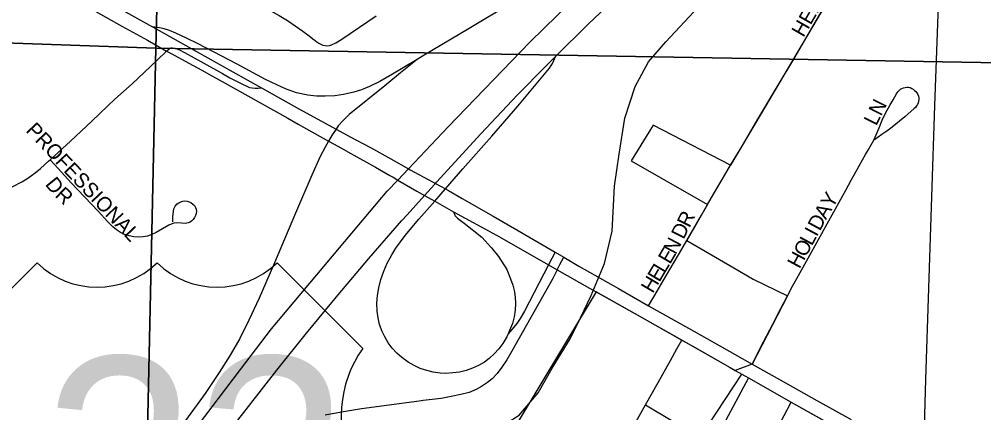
# Model space of a CAD drawing. Extents: x 1443599 to 1910620, y 1028088 to 1361369.
# Drawn here: x 1664980 to 1668244, y 1294458 to 1295790 of the extents above; entities that cross this region are included whole.
import ezdxf

# ---------------------------------------------------------------- set-up
doc = ezdxf.new("R2010")
doc.units = 0
for name, color, linetype in [('GM_X_City_Street', 7, 'Continuous'), ('GM_X_City_Street_Text', 7, 'Continuous'), ('GM_X_Corporation', 7, 'Continuous'), ('GM_X_Interchange_Ramps', 7, 'Continuous'), ('GM_X_Interstate_Route', 7, 'Continuous'), ('GM_X_Minor_River', 7, 'Continuous'), ('GM_X_Section', 7, 'Continuous'), ('GM_X_Township_Subdivision', 7, 'Continuous'), ('GM_X_Township_Subdivision_Text', 7, 'Continuous'), ('GM_X_US_Route', 7, 'Continuous'), ('GM_X_US_Shield', 7, 'Continuous')]:
    doc.layers.add(name, color=color, linetype=linetype)

msp = doc.modelspace()

# ---------------------------------------------------------------- linework, layer by layer
at = {"layer": 'GM_X_City_Street'}
for points in [[(1665743.6, 1295865.6), (1665809.3, 1295831.3), (1665859.6, 1295803.1), (1665887.8, 1295785.9), (1665939.7, 1295750.2), (1665960.7, 1295733.9), (1665973.3, 1295724.2), (1665981.3, 1295717.9), (1665987.3, 1295713.2), (1665993.8, 1295709), (1666000.7, 1295705.5), (1666007.8, 1295702.8), (1666015.1, 1295701.1), (1666022.4, 1295700.5), (1666029.7, 1295701.2), (1666036.9, 1295703.2), (1666051, 1295709.8), (1666071.7, 1295722.6), (1666187.9, 1295801.6)], [(1665478.5, 1295682.4), (1665487, 1295689.6), (1665490.5, 1295691.7), (1665494.7, 1295693.2), (1665499.2, 1295693.4), (1665507, 1295692), (1665513.6, 1295689.5), (1665522, 1295686.1), (1665539.8, 1295676.9), (1665605.1, 1295641.1), (1665667.8, 1295606.5), (1665693.2, 1295592), (1665711.2, 1295582.4), (1665733.1, 1295571.6), (1665752.4, 1295562.1), (1665759.8, 1295559.3), (1665768.2, 1295557.3), (1665778.7, 1295556.3), (1665788.5, 1295556.7), (1665799.4, 1295557.8)], [(1665084.2, 1295314.1), (1665153.2, 1295377.4), (1665225.2, 1295444.5), (1665279.6, 1295496.9), (1665303.8, 1295519.2), (1665362.5, 1295571.9), (1665403.2, 1295609.7), (1665447.9, 1295652.9), (1665478.5, 1295682.4)], [(1664880.7, 1295185.9), (1664916.9, 1295203), (1664957.8, 1295223.4), (1664989.3, 1295240.1), (1665005.8, 1295249.9), (1665021.6, 1295260.7), (1665034.3, 1295270.3), (1665051.6, 1295284.7), (1665080.7, 1295310.9), (1665084.2, 1295314.1)], [(1665500.1, 1295104.3), (1665500.3, 1295121.5), (1665502.4, 1295140), (1665503.6, 1295148.3), (1665507.6, 1295156.7), (1665514, 1295164.6), (1665519.9, 1295168.7), (1665526.6, 1295171.9), (1665533.7, 1295174.1), (1665541, 1295174.9), (1665548.1, 1295174.4), (1665554.7, 1295172.3), (1665561.2, 1295169.3), (1665567.4, 1295164.1), (1665572.6, 1295159.1), (1665576.5, 1295153.1), (1665578.9, 1295146.5), (1665579.8, 1295139.6), (1665579, 1295132.6), (1665576.5, 1295125.8), (1665573, 1295119.1), (1665568.6, 1295112.6), (1665563.8, 1295107.4), (1665558, 1295103.2), (1665551.4, 1295100.5), (1665542.5, 1295098.7), (1665528.7, 1295099.8), (1665511.7, 1295100.4), (1665502.8, 1295099.3), (1665494, 1295096.8), (1665486.1, 1295093), (1665443.4, 1295068.4), (1665429, 1295061.4), (1665414.1, 1295056), (1665406.6, 1295054.2), (1665399, 1295053.3), (1665383, 1295052.6), (1665367.3, 1295053.6), (1665351.8, 1295056.8), (1665336.8, 1295061.7), (1665322.4, 1295068.4), (1665309.1, 1295076.8), (1665296.8, 1295086.9), (1665279.6, 1295104), (1665246.6, 1295140.6), (1665156.2, 1295236.1), (1665111.7, 1295284.3), (1665084.2, 1295314.1)], [(1667110.1, 1294820.1), (1667127.5, 1294849.9), (1667162.6, 1294909.8), (1667193.1, 1294961.8), (1667214.1, 1294997.8), (1667239.2, 1295041)]]:
    msp.add_lwpolyline(points, dxfattribs=at)
at = {"layer": 'GM_X_Corporation'}
for points in [[(1668264.1, 1297253.7), (1668131.9, 1297080), (1668131.9, 1296942.6), (1668137.2, 1296275.2), (1667960.4, 1295965.8), (1667818.4, 1296022), (1667710, 1295841.6), (1667487.5, 1295465.1), (1667387.4, 1295296), (1667125.1, 1295431.3), (1667051.3, 1295311.2), (1667309.8, 1295162.7), (1667239.2, 1295041), (1667398.2, 1294948.9), (1667464, 1294910), (1667580.2, 1294853.7), (1667460.5, 1294622.5), (1667403.3, 1294601.3), (1667222.7, 1294703.7), (1666933, 1294867.4), (1666645.2, 1294388.4)], [(1666559, 1293517.5), (1667099.9, 1294484.9), (1667283.9, 1294373.9), (1667425.9, 1294588.5), (1667448.5, 1294575.7), (1667327.2, 1294350.1)], [(1667473.7, 1294268.4), (1667592.1, 1294493.8), (1667771.5, 1294393.1)]]:
    msp.add_lwpolyline(points, dxfattribs=at)
at = {"layer": 'GM_X_Interchange_Ramps'}
for points in [[(1666646.4, 1295844), (1666502.6, 1295758.6), (1666344.6, 1295664.9), (1666326.6, 1295654), (1666243.5, 1295603.7), (1666200.6, 1295579.6), (1666165.2, 1295562.2), (1666137.8, 1295551.3), (1666112.9, 1295543.1), (1666077.7, 1295535.2), (1666048.5, 1295531.3), (1666015.7, 1295529.3), (1665986.2, 1295530.1), (1665956.8, 1295533), (1665918.3, 1295541.3), (1665881.2, 1295554.4), (1665851.3, 1295567.7), (1665813, 1295586.4), (1665717.6, 1295637.9), (1665637.7, 1295679.3), (1665583, 1295707.7), (1665545.8, 1295726.1), (1665510.1, 1295743.2), (1665488.3, 1295752.2), (1665470.3, 1295757.9), (1665454.9, 1295760.9), (1665431, 1295764.1)], [(1666450.1, 1295138.4), (1666452, 1295132.8), (1666453.9, 1295127.2), (1666455.6, 1295124.2), (1666458.3, 1295121.3), (1666463.7, 1295116.4), (1666485.6, 1295099.3), (1666545.8, 1295051.7), (1666578.5, 1295016.6), (1666602.3, 1294986.5), (1666629.9, 1294942.7), (1666642.5, 1294911.5), (1666650.3, 1294889.8), (1666655.9, 1294867.5), (1666658.6, 1294848), (1666659.5, 1294828.3), (1666658.3, 1294805.4), (1666654.6, 1294782.8), (1666648.8, 1294760.5), (1666639.6, 1294735.9), (1666634.5, 1294725.2), (1666629.6, 1294715.2), (1666616.3, 1294692.5), (1666602.6, 1294674), (1666587.3, 1294656.8), (1666570.3, 1294641.4), (1666554.6, 1294629.5), (1666534.7, 1294618.1), (1666513.8, 1294608.6), (1666492, 1294601.2), (1666469.6, 1294595.7), (1666446.9, 1294592.5), (1666423.9, 1294591.2), (1666404.2, 1294592), (1666381.4, 1294595.1), (1666359.1, 1294600.4), (1666337.3, 1294607.7), (1666316.4, 1294617.3), (1666296.4, 1294628.7), (1666275.3, 1294644.3), (1666258.2, 1294659.7), (1666242.6, 1294676.6), (1666228.9, 1294695), (1666216.9, 1294714.6), (1666208.4, 1294732.4), (1666199.4, 1294757.1), (1666194.2, 1294779.4), (1666191, 1294802.2), (1666190.4, 1294828.3), (1666192.3, 1294854.6), (1666196.6, 1294880.5), (1666203.8, 1294909.1), (1666213.6, 1294937), (1666225.5, 1294964.1), (1666241.1, 1294992.9), (1666255, 1295015.3), (1666286.2, 1295057.5), (1666332.6, 1295112.9), (1666386.1, 1295174.1), (1666422.3, 1295215.6), (1666481.7, 1295283.6), (1666579.5, 1295394.3), (1666667.3, 1295495.6), (1666774.2, 1295624.6), (1666780.4, 1295633.5), (1666784.2, 1295640.6), (1666789, 1295650.6), (1666794.3, 1295664)], [(1666326.6, 1295654), (1666270.4, 1295608.2), (1666217.1, 1295564.9), (1666097.1, 1295467.5), (1666075.8, 1295447.3), (1666059.9, 1295429), (1666052.2, 1295417.8)], [(1666793.2, 1295001.6), (1666781.9, 1294979.7), (1666771.2, 1294958.7), (1666755.3, 1294927.7), (1666689.5, 1294801.9), (1666674.9, 1294776.9), (1666663.8, 1294759.8), (1666654, 1294747.5), (1666634.5, 1294725.2)], [(1666800.8, 1294941.9), (1666810, 1294959.4), (1666823, 1294984.1)]]:
    msp.add_lwpolyline(points, dxfattribs=at)
at = {"layer": 'GM_X_Interstate_Route'}
for points in [[(1665143.1, 1293832.3), (1665728.5, 1294604.5), (1665833.8, 1294741.8), (1666064, 1295016.3), (1666225.6, 1295207.5), (1666261.6, 1295245.7), (1666297.6, 1295283.8), (1666431.4, 1295425.7), (1666708.2, 1295712.6), (1667171.8, 1296165.6), (1667288.4, 1296276.6), (1667421.8, 1296403.2), (1667489.1, 1296466), (1667508, 1296483.5), (1667591.3, 1296563.5), (1667808, 1296769.4), (1668017.2, 1296969), (1668131.9, 1297080), (1668273.5, 1297221.4)], [(1666391.8, 1295238.1), (1666542.4, 1295402.4), (1666666.4, 1295533.9), (1666762.8, 1295632.7), (1666794.3, 1295664), (1666905.5, 1295773.4), (1666945.7, 1295812.2), (1667069.7, 1295929.5), (1667119.6, 1295977), (1667175.8, 1296032.1), (1667314.5, 1296162.7), (1667433.8, 1296275.4), (1667673.3, 1296504.6), (1667839.8, 1296663.1), (1667894.6, 1296714.9), (1668084.1, 1296896.7), (1668131.9, 1296942.6)], [(1666292.9, 1295128.2), (1666351.6, 1295193.5), (1666384.8, 1295230.5), (1666388.3, 1295234.4), (1666391.8, 1295238.1)], [(1665351.8, 1293954.5), (1665573.7, 1294243.9), (1665660.1, 1294355.5), (1665852, 1294601.4), (1665952.5, 1294727.1), (1666058.8, 1294856.6), (1666162.8, 1294979.5), (1666275, 1295108.3), (1666292.9, 1295128.2)]]:
    msp.add_lwpolyline(points, dxfattribs=at)
at = {"layer": 'GM_X_Minor_River'}
for points in [[(1668231.9, 1299919.6), (1668194, 1298845.6), (1668148, 1297437.1), (1668122.9, 1296730), (1668077.1, 1295497.9), (1668047.2, 1294570.4), (1667992.6, 1292663.3), (1667961.7, 1291513.4), (1667938.1, 1290163.1), (1667918.4, 1289105.3), (1667901.8, 1287829), (1667895.8, 1286755), (1667898.9, 1286232), (1667886.7, 1284837.5), (1667879.2, 1283186.4), (1667872.3, 1282350.9)], [(1666528.2, 1294330.9), (1666592.9, 1294400.2), (1666671.4, 1294449.3), (1666736.2, 1294524.7), (1666783.1, 1294608.3), (1666844.2, 1294707.7), (1666879.1, 1294779.4), (1666916, 1294855.1), (1666961.2, 1294962.8), (1666986.6, 1295072.7), (1666994.5, 1295224.9), (1667009.9, 1295332.9), (1667029.4, 1295454.9), (1667064.7, 1295562.7), (1667109.7, 1295646.3), (1667168.4, 1295713.7), (1667627.5, 1296207), (1668122.9, 1296730)]]:
    msp.add_lwpolyline(points, dxfattribs=at)
at = {"layer": 'GM_X_Section'}
for points in [[(1667029.9, 1300636.6), (1668213.5, 1300608.4), (1670886.1, 1300535.1), (1670832.3, 1295599), (1665442.5, 1295692.2), (1665502.2, 1298064.8), (1665538.3, 1300676.2)], [(1663830.6, 1298079.7), (1665502.2, 1298064.8), (1665442.5, 1295692.2), (1664574.3, 1295722.4), (1663442.9, 1298082.9)], [(1665442.5, 1295692.2), (1665325.3, 1290300.7), (1659972.3, 1290315.2), (1660038.3, 1292903.7), (1664833.2, 1295167.5), (1664574.3, 1295722.4)], [(1665442.5, 1295692.2), (1670832.3, 1295599), (1670687.1, 1290213.8), (1665325.3, 1290300.7)]]:
    msp.add_lwpolyline(points, close=True, dxfattribs=at)
at = {"layer": 'GM_X_Township_Subdivision'}
for points in [[(1667387.3, 1295296), (1667422.9, 1295355.2), (1667479.4, 1295451.5), (1667555.5, 1295578.2), (1667597.6, 1295648.7), (1667710.1, 1295841.6), (1667768.9, 1295939.7), (1667790.9, 1295976.3), (1667818.4, 1296022)], [(1667858.6, 1295356.9), (1667863.6, 1295365.4), (1667867.9, 1295373), (1667872.2, 1295380.9), (1667877, 1295391.2), (1667889.8, 1295422.9), (1667900.2, 1295448.3), (1667911.9, 1295471.6), (1667927.5, 1295500.2), (1667937.2, 1295517.4), (1667948.6, 1295537), (1667953.9, 1295544.8), (1667957.8, 1295549.3), (1667962.2, 1295553.2), (1667967, 1295556.1), (1667972.3, 1295558.1), (1667978.1, 1295559.5), (1667983.9, 1295560), (1667989.6, 1295559.8), (1667995.1, 1295558.5), (1668000.3, 1295556.1), (1668005.4, 1295553.1), (1668010.1, 1295549.3), (1668014.3, 1295545), (1668018.1, 1295540.4), (1668020.9, 1295535.4), (1668023, 1295530.1), (1668024.3, 1295524.5), (1668024.5, 1295518.8), (1668023.7, 1295513.1), (1668022.2, 1295507.4), (1668019.8, 1295501.9), (1668016.7, 1295496.6), (1668013.1, 1295491.7), (1668008.9, 1295487.5), (1667976.5, 1295460.1), (1667928.3, 1295420.5), (1667912.2, 1295408.6), (1667899.7, 1295399.4), (1667873.9, 1295382.2)], [(1667580.3, 1294853.7), (1667597.1, 1294886.8), (1667611.2, 1294912.6), (1667649.7, 1294981.3), (1667719.5, 1295107.9), (1667777, 1295211.3), (1667796, 1295245.6), (1667805.9, 1295263.7), (1667821, 1295291.7), (1667833.4, 1295314.1), (1667843.6, 1295331.9), (1667855.8, 1295352.2), (1667858.6, 1295356.9)], [(1667309.8, 1295162.7), (1667329.5, 1295198.1), (1667366.9, 1295260.8), (1667387.3, 1295296)], [(1667239.2, 1295041), (1667259.8, 1295076.4), (1667288.8, 1295126.4), (1667309.8, 1295162.7)], [(1667460.5, 1294622.5), (1667499.1, 1294697.8), (1667530, 1294758.1), (1667557.1, 1294810.2), (1667580.3, 1294853.7)], [(1667099.9, 1294484.9), (1667142.3, 1294560.7), (1667184, 1294635.1), (1667206, 1294674.1), (1667222.7, 1294703.7)], [(1666559, 1293517.5), (1666610.2, 1293608.7), (1666686, 1293743), (1666756.2, 1293869.2), (1666878.5, 1294086.5), (1666936.2, 1294189.6), (1667012.4, 1294327.3), (1667053.3, 1294402.2), (1667099.9, 1294484.9)]]:
    msp.add_lwpolyline(points, dxfattribs=at)
at = {"layer": 'GM_X_US_Route'}
for points in [[(1664327.8, 1296341.4), (1664394.1, 1296310.7), (1664437, 1296290.4), (1664556.6, 1296230.1), (1664679.5, 1296168.2), (1664787.8, 1296113.7), (1664871.9, 1296070), (1664897.2, 1296056.7), (1664930.9, 1296038.9), (1665021.4, 1295990.1), (1665118.5, 1295936.7), (1665212.7, 1295885.2), (1665308.9, 1295832.3), (1665431, 1295764.1), (1665453.2, 1295751.7), (1665580.2, 1295680.4), (1665703.3, 1295612.2), (1665799.4, 1295557.8), (1665925.7, 1295486.5), (1666052.2, 1295417.8)], [(1664990, 1295953.8), (1665034.7, 1295929.3), (1665172.7, 1295853.1), (1665218.6, 1295827.5), (1665327.8, 1295767.1), (1665413.7, 1295718.8), (1665456.5, 1295694.4), (1665478.5, 1295682.4), (1665496.8, 1295672.4), (1665554.5, 1295641.2), (1665597.6, 1295617.4), (1665623.7, 1295603.4), (1665666.5, 1295579), (1665888.6, 1295454.6)], [(1665888.6, 1295454.6), (1665924.4, 1295434.5), (1666026.3, 1295376.9)], [(1666052.2, 1295417.8), (1666039.2, 1295398.8), (1666026.3, 1295376.9), (1666014.9, 1295357.4), (1665998, 1295325.4), (1665970.1, 1295262.3), (1665918.6, 1295141.5), (1665840.2, 1294957.1), (1665791.7, 1294845.7), (1665757.4, 1294771.1), (1665726.2, 1294709.6), (1665693.7, 1294652.5), (1665657, 1294594.1), (1665609, 1294523.5), (1665534.1, 1294419.6), (1665410.7, 1294249.4), (1665284.4, 1294078), (1665245.9, 1294016.1), (1665194.5, 1293935.3), (1665172, 1293898.5), (1665156.5, 1293870.8), (1665149.3, 1293855.9), (1665145.8, 1293845.3), (1665143.1, 1293832.3)], [(1666052.2, 1295417.8), (1666100.5, 1295392.3), (1666168.9, 1295356.2), (1666237.4, 1295317.4), (1666297.6, 1295283.8), (1666303.4, 1295280.6), (1666378.4, 1295239.8), (1666388.3, 1295234.4), (1666422.3, 1295215.6), (1666433, 1295209.7), (1666478.5, 1295183.5), (1666583.8, 1295122.9), (1666663.7, 1295077.3), (1666793.2, 1295001.6), (1666823, 1294984.1), (1666873.5, 1294954.6), (1667007.5, 1294878), (1667110.1, 1294820.1), (1667245, 1294744.1), (1667351.2, 1294684.9), (1667460.5, 1294622.5), (1667555.6, 1294568.8), (1667678.7, 1294499.8), (1667795.1, 1294434.4)], [(1666026.3, 1295376.9), (1666045.4, 1295366.8), (1666068, 1295355), (1666102.4, 1295335.5), (1666185.8, 1295289.4), (1666234.3, 1295261.5)], [(1666234.3, 1295261.5), (1666245.7, 1295254.9), (1666261.6, 1295245.7), (1666325.8, 1295208.5)], [(1666325.8, 1295208.5), (1666351.6, 1295193.5), (1666386.1, 1295174.1), (1666433.9, 1295147.3), (1666450.1, 1295138.4), (1666595.3, 1295058.9), (1666755.3, 1294967.7), (1666771.2, 1294958.7), (1666800.8, 1294941.9)], [(1666800.8, 1294941.9), (1666785.4, 1294912.6), (1666647, 1294665.9), (1666630.1, 1294637.2), (1666613.6, 1294611.8), (1666596.9, 1294590.2), (1666580.1, 1294573.1), (1666564.2, 1294559.8), (1666544.2, 1294546.2), (1666526, 1294536.3), (1666502.2, 1294526.3), (1666474.5, 1294519.3), (1666442, 1294512.5), (1666408.1, 1294506.4), (1666346.5, 1294498.8), (1666333.5, 1294497.2), (1666138.2, 1294471), (1666070.1, 1294460.3), (1666015.5, 1294449.2)], [(1666800.8, 1294941.9), (1666909.6, 1294880.1), (1666933, 1294867.4)], [(1666933, 1294867.4), (1667089.4, 1294779)], [(1667089.4, 1294779), (1667222.7, 1294703.7), (1667267.3, 1294678.4), (1667384.2, 1294612.5), (1667403.3, 1294601.3)], [(1667403.3, 1294601.3), (1667448.5, 1294575.7)], [(1667448.5, 1294575.7), (1667592.1, 1294493.8)], [(1667592.1, 1294493.8), (1667765.3, 1294396.6), (1667771.5, 1294393.1), (1667827.9, 1294361.7), (1668004.9, 1294260.8), (1668052.8, 1294234)]]:
    msp.add_lwpolyline(points, dxfattribs=at)
at = {"layer": 'GM_X_US_Shield'}
for p, q in [((1665040.3, 1294965.9), (1664750.3, 1294675.8)), ((1666142.5, 1294675.8), (1665852.5, 1294965.9))]:
    msp.add_line(p, q, dxfattribs=at)
for centre, radius, start, end in [((1665243.4, 1295173), 290, 225.573, 314.427), ((1665649.4, 1295173), 290, 225.573, 314.427), ((1666475.1, 1294442.9), 406.1, 144.9991, 205.4529)]:
    msp.add_arc(centre, radius, start, end, dxfattribs=at)

# ---------------------------------------------------------------- texts
at = {"layer": 'GM_X_City_Street_Text'}
for s, rotation, p in [('PROFESSIONAL', 313.3424, (1664999.8, 1295411.5)), ('D', 308.9772, (1665065.6, 1295230.5)), ('R', 316.5854, (1665098.1, 1295191.1)), ('R', 63.4344, (1667247.9, 1295081.7)), ('D', 63.4233, (1667228.2, 1295042.3)), ('N', 62.09, (1667201.1, 1294990.5)), ('E', 59.5466, (1667182.1, 1294958.1)), ('E', 59.3461, (1667146.1, 1294897.4)), ('L', 59.3267, (1667164.1, 1294927.6)), ('H', 59.3361, (1667123.7, 1294859.5))]:
    msp.add_text(s, height=50, rotation=rotation, dxfattribs=at).set_placement(p)
at = {"layer": 'GM_X_Township_Subdivision_Text'}
for s, rotation, p in [('HELEN', 60.0988, (1667634, 1295726.2)), ('LN', 63.4252, (1667880, 1295426.6)), ('Y', 59.561, (1667732.1, 1295147)), ('A', 60.0897, (1667710.2, 1295109)), ('D', 61.4698, (1667689.4, 1295070.6)), ('I', 61.6578, (1667678.9, 1295051.3)), ('O', 61.6825, (1667641.4, 1294981.6)), ('L', 61.6752, (1667662.3, 1295020.3)), ('H', 61.6756, (1667620.5, 1294942.8))]:
    msp.add_text(s, height=50, rotation=rotation, dxfattribs=at).set_placement(p)
at = {"layer": 'GM_X_US_Shield'}
msp.add_text('23', height=696.1, dxfattribs=at).set_placement((1665058.9, 1293950.7))

doc.saveas('drawing.dxf')
